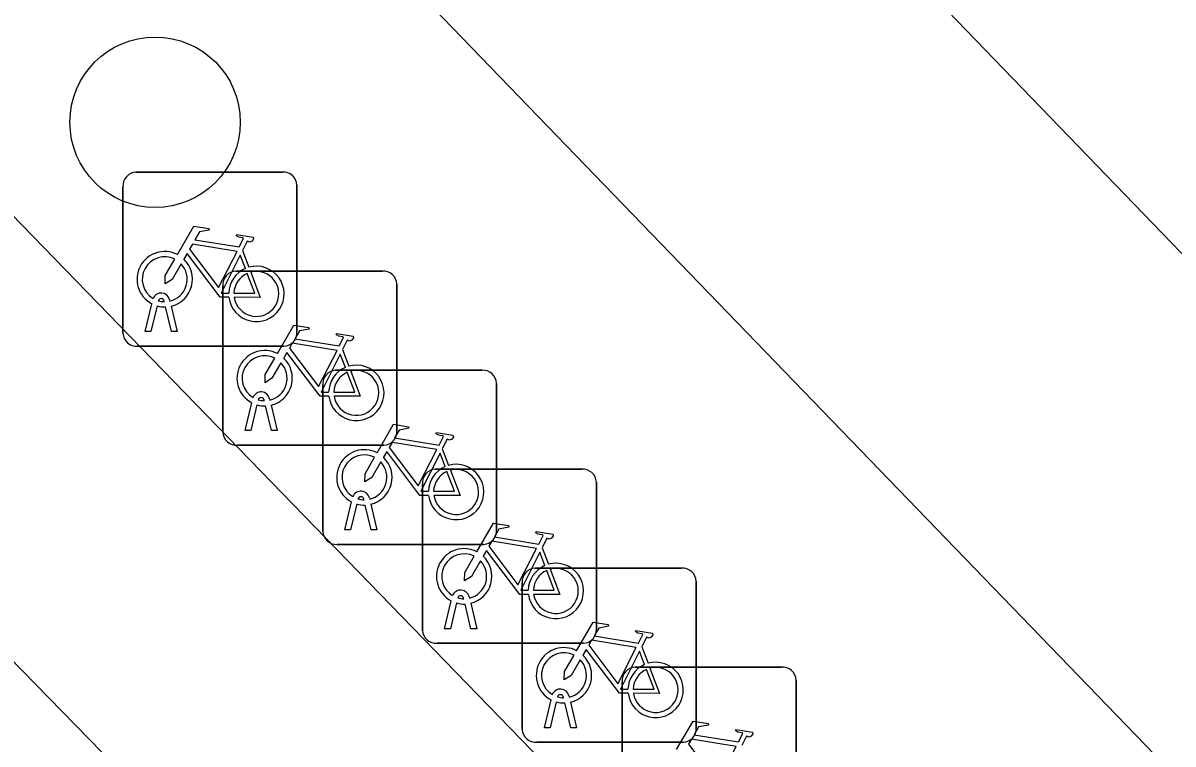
# Model space of a CAD drawing. Extents: x 161087 to 161922, y 382574 to 383873.
# Drawn here: x 161219.67 to 161226.27, y 383169.68 to 383173.82 of the extents above; entities that cross this region are included whole.
import ezdxf

# ---------------------------------------------------------------- set-up
doc = ezdxf.new("R2010")
doc.units = 0
for name, color, linetype in [('IMGEO_Berm_open', 7, 'Continuous'), ('IMGEO_Boom', 7, 'Continuous'), ('IMGEO_Fietsenrek', 7, 'Continuous'), ('IMGEO_Fietspad_gesloten', 7, 'Continuous'), ('IMGEO_Rijbaan_lokaal_gesloten', 7, 'Continuous')]:
    doc.layers.add(name, color=color, linetype=linetype)

msp = doc.modelspace()

# ---------------------------------------------------------------- linework, layer by layer
at = {"layer": 'IMGEO_Berm_open'}
msp.add_lwpolyline([(161200.711, 383192.181), (161231.254, 383160.721)], dxfattribs=at)
at = {"layer": 'IMGEO_Boom'}
msp.add_circle((161220.425, 383173.252), 0.4892, dxfattribs=at)
at = {"layer": 'IMGEO_Fietsenrek'}
for p, q in [((161220.3149, 383172.9655), (161221.1558, 383172.9655)), ((161221.1558, 383172.9655), (161220.3149, 383172.9655)), ((161220.2405, 383172.0409), (161220.2405, 383172.8818)), ((161220.2405, 383172.8818), (161220.2405, 383172.0409)), ((161221.2395, 383172.8911), (161221.2395, 383172.0502)), ((161221.2395, 383172.0502), (161221.2395, 383172.8911)), ((161220.9272, 383172.5152), (161220.9635, 383172.42)), ((161220.8889, 383172.3975), (161221.7298, 383172.3975)), ((161221.7298, 383172.3975), (161220.8889, 383172.3975)), ((161220.8145, 383171.4729), (161220.8145, 383172.3138)), ((161220.8145, 383172.3138), (161220.8145, 383171.4729)), ((161221.8135, 383172.3231), (161221.8135, 383171.4822)), ((161221.8135, 383171.4822), (161221.8135, 383172.3231)), ((161220.3675, 383172.0503), (161220.4058, 383172.2103)), ((161220.4362, 383172.1981), (161220.4009, 383172.0503)), ((161220.4779, 383172.2219), (161220.4769, 383172.2262)), ((161220.519, 383172.0503), (161220.4851, 383172.192)), ((161220.5086, 383172.2334), (161220.5104, 383172.2255)), ((161220.5174, 383172.1963), (161220.5524, 383172.0503)), ((161220.4009, 383172.0503), (161220.3675, 383172.0503)), ((161220.5524, 383172.0503), (161220.519, 383172.0503)), ((161221.1651, 383171.9665), (161220.3242, 383171.9665)), ((161220.3242, 383171.9665), (161221.1651, 383171.9665)), ((161221.5012, 383171.9472), (161221.5375, 383171.852)), ((161221.4619, 383171.8285), (161222.3028, 383171.8285)), ((161222.3028, 383171.8285), (161221.4619, 383171.8285)), ((161221.3875, 383170.9039), (161221.3875, 383171.7448)), ((161221.3875, 383171.7448), (161221.3875, 383170.9039)), ((161222.3865, 383171.7541), (161222.3865, 383170.9132)), ((161222.3865, 383170.9132), (161222.3865, 383171.7541)), ((161221.0519, 383171.6539), (161221.0509, 383171.6582)), ((161221.0826, 383171.6654), (161221.0844, 383171.6575)), ((161220.9415, 383171.4823), (161220.9798, 383171.6423)), ((161221.0102, 383171.6301), (161220.9749, 383171.4823)), ((161221.093, 383171.4823), (161221.0591, 383171.624)), ((161221.0914, 383171.6283), (161221.1264, 383171.4823)), ((161220.9749, 383171.4823), (161220.9415, 383171.4823)), ((161221.1264, 383171.4823), (161221.093, 383171.4823)), ((161221.7391, 383171.3985), (161220.8982, 383171.3985)), ((161220.8982, 383171.3985), (161221.7391, 383171.3985)), ((161222.0742, 383171.3782), (161222.1105, 383171.283)), ((161222.0349, 383171.2605), (161222.8758, 383171.2605)), ((161222.8758, 383171.2605), (161222.0349, 383171.2605)), ((161222.9595, 383171.1861), (161222.9595, 383170.3452)), ((161222.9595, 383170.3452), (161222.9595, 383171.1861)), ((161221.9605, 383170.3359), (161221.9605, 383171.1768)), ((161221.9605, 383171.1768), (161221.9605, 383170.3359)), ((161221.5145, 383170.9133), (161221.5528, 383171.0733)), ((161221.5832, 383171.0611), (161221.5479, 383170.9133)), ((161221.6249, 383171.0849), (161221.6239, 383171.0892)), ((161221.666, 383170.9133), (161221.6321, 383171.055)), ((161221.6556, 383171.0964), (161221.6574, 383171.0885)), ((161221.6644, 383171.0593), (161221.6994, 383170.9133)), ((161221.5479, 383170.9133), (161221.5145, 383170.9133)), ((161221.6994, 383170.9133), (161221.666, 383170.9133)), ((161222.3121, 383170.8295), (161221.4712, 383170.8295)), ((161221.4712, 383170.8295), (161222.3121, 383170.8295)), ((161222.6472, 383170.8102), (161222.6835, 383170.715)), ((161222.6079, 383170.6925), (161223.4488, 383170.6925)), ((161223.4488, 383170.6925), (161222.6079, 383170.6925)), ((161222.5335, 383169.7679), (161222.5335, 383170.6088)), ((161222.5335, 383170.6088), (161222.5335, 383169.7679)), ((161223.5325, 383170.6181), (161223.5325, 383169.7772)), ((161223.5325, 383169.7772), (161223.5325, 383170.6181)), ((161222.2286, 383170.5284), (161222.2304, 383170.5205)), ((161222.0875, 383170.3453), (161222.1258, 383170.5053)), ((161222.1562, 383170.4931), (161222.1209, 383170.3453)), ((161222.1979, 383170.5169), (161222.1969, 383170.5212)), ((161222.239, 383170.3453), (161222.2051, 383170.487)), ((161222.2374, 383170.4913), (161222.2724, 383170.3453)), ((161222.1209, 383170.3453), (161222.0875, 383170.3453)), ((161222.2724, 383170.3453), (161222.239, 383170.3453)), ((161222.8851, 383170.2615), (161222.0442, 383170.2615)), ((161222.0442, 383170.2615), (161222.8851, 383170.2615)), ((161223.2202, 383170.2422), (161223.2565, 383170.147)), ((161223.1819, 383170.1245), (161224.0228, 383170.1245)), ((161224.0228, 383170.1245), (161223.1819, 383170.1245)), ((161223.1075, 383169.1999), (161223.1075, 383170.0408)), ((161223.1075, 383170.0408), (161223.1075, 383169.1999)), ((161224.1065, 383170.0501), (161224.1065, 383169.2092)), ((161224.1065, 383169.2092), (161224.1065, 383170.0501)), ((161222.6605, 383169.7773), (161222.6988, 383169.9373)), ((161222.7709, 383169.9489), (161222.7699, 383169.9532)), ((161222.8016, 383169.9604), (161222.8034, 383169.9525)), ((161222.7292, 383169.9251), (161222.6939, 383169.7773)), ((161222.812, 383169.7773), (161222.7781, 383169.919)), ((161222.8104, 383169.9233), (161222.8454, 383169.7773)), ((161222.6939, 383169.7773), (161222.6605, 383169.7773)), ((161222.8454, 383169.7773), (161222.812, 383169.7773)), ((161223.4581, 383169.6935), (161222.6172, 383169.6935)), ((161222.6172, 383169.6935), (161223.4581, 383169.6935))]:
    msp.add_line(p, q, dxfattribs=at)
for points in [[(161220.5531, 383172.4922), (161220.6478, 383172.6557), (161220.734, 383172.6419), (161220.7357, 383172.6332), (161220.6796, 383172.6223), (161220.6534, 383172.577), (161220.9086, 383172.5362)], [(161220.9086, 383172.5362), (161220.9336, 383172.585), (161220.9285, 383172.589), (161220.9053, 383172.5927), (161220.8926, 383172.6002), (161220.8916, 383172.6033), (161220.8938, 383172.6079), (161220.9886, 383172.5928), (161220.9909, 383172.5825), (161220.9815, 383172.5701), (161220.9691, 383172.5637), (161220.9546, 383172.5699), (161220.9272, 383172.5152)], [(161220.8957, 383172.511), (161220.6389, 383172.552), (161220.6222, 383172.5232), (161220.7892, 383172.3029), (161220.8957, 383172.511)], [(161220.5738, 383172.4397), (161220.5222, 383172.3505), (161220.4823, 383172.3245), (161220.4835, 383172.372), (161220.538, 383172.4662)], [(161220.8488, 383172.2475), (161220.7991, 383172.2476), (161220.6084, 383172.4993), (161220.5894, 383172.4665)], [(161220.9437, 383172.413), (161220.9144, 383172.4898), (161220.805, 383172.2717), (161220.8477, 383172.2716)], [(161220.8777, 383172.2715), (161220.9976, 383172.2713), (161220.9544, 383172.3849)], [(161220.9742, 383172.3918), (161221.0292, 383172.2472), (161220.8791, 383172.2475)], [(161221.1271, 383171.9242), (161221.2218, 383172.0877), (161221.308, 383172.0739), (161221.3097, 383172.0652), (161221.2536, 383172.0543), (161221.2274, 383172.009), (161221.4826, 383171.9682)], [(161221.4697, 383171.943), (161221.2129, 383171.984), (161221.1962, 383171.9552), (161221.3632, 383171.7349), (161221.4697, 383171.943)], [(161221.4826, 383171.9682), (161221.5076, 383172.017), (161221.5025, 383172.021), (161221.4793, 383172.0247), (161221.4666, 383172.0322), (161221.4656, 383172.0353), (161221.4678, 383172.0399), (161221.5626, 383172.0248), (161221.5649, 383172.0145), (161221.5555, 383172.0021), (161221.5431, 383171.9957), (161221.5286, 383172.0019), (161221.5012, 383171.9472)], [(161221.4228, 383171.6795), (161221.3731, 383171.6796), (161221.1824, 383171.9313), (161221.1634, 383171.8985)], [(161221.5177, 383171.845), (161221.4884, 383171.9218), (161221.379, 383171.7037), (161221.4217, 383171.7036)], [(161221.1478, 383171.8717), (161221.0962, 383171.7825), (161221.0563, 383171.7565), (161221.0575, 383171.804), (161221.112, 383171.8982)], [(161221.4517, 383171.7035), (161221.5716, 383171.7033), (161221.5284, 383171.8169)], [(161221.5482, 383171.8238), (161221.6032, 383171.6792), (161221.4531, 383171.6795)], [(161221.7001, 383171.3552), (161221.7948, 383171.5187), (161221.881, 383171.5049), (161221.8827, 383171.4962), (161221.8266, 383171.4853), (161221.8004, 383171.44), (161222.0556, 383171.3992)], [(161222.0556, 383171.3992), (161222.0806, 383171.448), (161222.0755, 383171.452), (161222.0523, 383171.4557), (161222.0396, 383171.4632), (161222.0386, 383171.4663), (161222.0408, 383171.4709), (161222.1356, 383171.4558), (161222.1379, 383171.4455), (161222.1285, 383171.4331), (161222.1161, 383171.4267), (161222.1016, 383171.4329), (161222.0742, 383171.3782)], [(161222.0427, 383171.374), (161221.7859, 383171.415), (161221.7692, 383171.3862), (161221.9362, 383171.1659), (161222.0427, 383171.374)], [(161221.7208, 383171.3027), (161221.6692, 383171.2135), (161221.6293, 383171.1875), (161221.6305, 383171.235), (161221.685, 383171.3292)], [(161221.9958, 383171.1105), (161221.9461, 383171.1106), (161221.7554, 383171.3623), (161221.7364, 383171.3295)], [(161222.0907, 383171.276), (161222.0614, 383171.3528), (161221.952, 383171.1347), (161221.9947, 383171.1346)], [(161222.1212, 383171.2548), (161222.1762, 383171.1102), (161222.0261, 383171.1105)], [(161222.0247, 383171.1345), (161222.1446, 383171.1343), (161222.1014, 383171.2479)], [(161222.2731, 383170.7872), (161222.3678, 383170.9507), (161222.454, 383170.9369), (161222.4557, 383170.9282), (161222.3996, 383170.9173), (161222.3734, 383170.872), (161222.6286, 383170.8312)], [(161222.6286, 383170.8312), (161222.6536, 383170.88), (161222.6485, 383170.884), (161222.6253, 383170.8877), (161222.6126, 383170.8952), (161222.6116, 383170.8983), (161222.6138, 383170.9029), (161222.7086, 383170.8878), (161222.7109, 383170.8775), (161222.7015, 383170.8651), (161222.6891, 383170.8587), (161222.6746, 383170.8649), (161222.6472, 383170.8102)], [(161222.5688, 383170.5425), (161222.5191, 383170.5426), (161222.3284, 383170.7943), (161222.3094, 383170.7615)], [(161222.6157, 383170.806), (161222.3589, 383170.847), (161222.3422, 383170.8182), (161222.5092, 383170.5979), (161222.6157, 383170.806)], [(161222.2938, 383170.7347), (161222.2422, 383170.6455), (161222.2023, 383170.6195), (161222.2035, 383170.667), (161222.258, 383170.7612)], [(161222.6637, 383170.708), (161222.6344, 383170.7848), (161222.525, 383170.5667), (161222.5677, 383170.5666)], [(161222.5977, 383170.5665), (161222.7176, 383170.5663), (161222.6744, 383170.6799)], [(161222.6942, 383170.6868), (161222.7492, 383170.5422), (161222.5991, 383170.5425)], [(161222.8461, 383170.2192), (161222.9408, 383170.3827), (161223.027, 383170.3689), (161223.0287, 383170.3602), (161222.9726, 383170.3493), (161222.9464, 383170.304), (161223.2016, 383170.2632)], [(161223.2016, 383170.2632), (161223.2266, 383170.312), (161223.2215, 383170.316), (161223.1983, 383170.3197), (161223.1856, 383170.3272), (161223.1846, 383170.3303), (161223.1868, 383170.3349), (161223.2816, 383170.3198), (161223.2839, 383170.3095), (161223.2745, 383170.2971), (161223.2621, 383170.2907), (161223.2476, 383170.2969), (161223.2202, 383170.2422)], [(161223.1887, 383170.238), (161222.9319, 383170.279), (161222.9152, 383170.2502), (161223.0822, 383170.0299), (161223.1887, 383170.238)], [(161223.1418, 383169.9745), (161223.0921, 383169.9746), (161222.9014, 383170.2263), (161222.8824, 383170.1935)], [(161223.2367, 383170.14), (161223.2074, 383170.2168), (161223.098, 383169.9987), (161223.1407, 383169.9986)], [(161222.8668, 383170.1667), (161222.8152, 383170.0775), (161222.7753, 383170.0515), (161222.7765, 383170.099), (161222.831, 383170.1932)], [(161223.1707, 383169.9985), (161223.2906, 383169.9983), (161223.2474, 383170.1119)], [(161223.2672, 383170.1188), (161223.3222, 383169.9742), (161223.1721, 383169.9745)], [(161223.4201, 383169.6512), (161223.5148, 383169.8147), (161223.601, 383169.8009), (161223.6027, 383169.7922), (161223.5466, 383169.7813), (161223.5204, 383169.736), (161223.7756, 383169.6952)], [(161223.7756, 383169.6952), (161223.8006, 383169.744), (161223.7955, 383169.748), (161223.7723, 383169.7517), (161223.7596, 383169.7592), (161223.7586, 383169.7623), (161223.7608, 383169.7669), (161223.8556, 383169.7518), (161223.8579, 383169.7415), (161223.8485, 383169.7291), (161223.8361, 383169.7227), (161223.8216, 383169.7289), (161223.7942, 383169.6742)], [(161223.7627, 383169.67), (161223.5059, 383169.711), (161223.4892, 383169.6822), (161223.6562, 383169.4619), (161223.7627, 383169.67)]]:
    msp.add_lwpolyline(points, dxfattribs=at)
for centre, radius, start, end in [((161220.3182, 383172.8876), 0.0779, 92.4484, 184.28452), ((161220.3182, 383172.8876), 0.0779, 92.4484, 184.28452), ((161221.1616, 383172.8878), 0.0779, 2.4484, 94.28452), ((161221.1616, 383172.8878), 0.0779, 2.4484, 94.28452), ((161220.4801, 383172.3509), 0.159, 62.67661, 242.13685), ((161220.4801, 383172.3509), 0.129, 63.31916, 238.90302), ((161220.4801, 383172.3509), 0.159, 283.5766, 46.60424), ((161220.4801, 383172.3509), 0.129, 283.60429, 43.43025), ((161220.8922, 383172.3196), 0.0779, 92.4484, 184.28452), ((161220.8922, 383172.3196), 0.0779, 92.4484, 184.28452), ((161221.0067, 383172.2669), 0.159, 113.3408, 178.32165), ((161221.0067, 383172.2669), 0.159, 187.0065, 105.77075), ((161221.0067, 383172.2669), 0.129, 113.92302, 177.95563), ((161221.0067, 383172.2669), 0.129, 188.67146, 104.58832), ((161221.7356, 383172.3198), 0.0779, 2.4484, 94.28452), ((161221.7356, 383172.3198), 0.0779, 2.4484, 94.28452), ((161220.4599, 383172.2223), 0.0499, 12.8025, 158.69338), ((161220.4801, 383172.3509), 0.159, 253.99666, 271.78671), ((161220.4599, 383172.2223), 0.0174, 12.8025, 163.45023), ((161220.4801, 383172.3509), 0.129, 253.41502, 269.02044), ((161221.1618, 383172.0444), 0.0779, 272.4484, 4.28452), ((161221.1618, 383172.0444), 0.0779, 272.4484, 4.28452), ((161220.3184, 383172.0442), 0.0779, 182.4484, 274.28452), ((161220.3184, 383172.0442), 0.0779, 182.4484, 274.28452), ((161221.0541, 383171.7829), 0.159, 62.67661, 242.13685), ((161221.0541, 383171.7829), 0.129, 63.31916, 238.90302), ((161221.0541, 383171.7829), 0.129, 283.60429, 43.43025), ((161221.0541, 383171.7829), 0.159, 283.5766, 46.60424), ((161221.5807, 383171.6989), 0.159, 187.0065, 105.77075), ((161221.4652, 383171.7506), 0.0779, 92.4484, 184.28452), ((161221.4652, 383171.7506), 0.0779, 92.4484, 184.28452), ((161221.5807, 383171.6989), 0.159, 113.3408, 178.32165), ((161221.5807, 383171.6989), 0.129, 113.92302, 177.95563), ((161221.5807, 383171.6989), 0.129, 188.67146, 104.58832), ((161222.3086, 383171.7508), 0.0779, 2.4484, 94.28452), ((161222.3086, 383171.7508), 0.0779, 2.4484, 94.28452), ((161221.0339, 383171.6543), 0.0499, 12.8025, 158.69338), ((161221.0339, 383171.6543), 0.0174, 12.8025, 163.45023), ((161221.0541, 383171.7829), 0.129, 253.41502, 269.02044), ((161221.0541, 383171.7829), 0.159, 253.99666, 271.78671), ((161220.8924, 383171.4762), 0.0779, 182.4484, 274.28452), ((161220.8924, 383171.4762), 0.0779, 182.4484, 274.28452), ((161221.7358, 383171.4764), 0.0779, 272.4484, 4.28452), ((161221.7358, 383171.4764), 0.0779, 272.4484, 4.28452), ((161221.6271, 383171.2139), 0.159, 62.67661, 242.13685), ((161221.6271, 383171.2139), 0.129, 63.31916, 238.90302), ((161221.6271, 383171.2139), 0.159, 283.5766, 46.60424), ((161221.6271, 383171.2139), 0.129, 283.60429, 43.43025), ((161222.0382, 383171.1826), 0.0779, 92.4484, 184.28452), ((161222.0382, 383171.1826), 0.0779, 92.4484, 184.28452), ((161222.1537, 383171.1299), 0.159, 113.3408, 178.32165), ((161222.1537, 383171.1299), 0.159, 187.0065, 105.77075), ((161222.1537, 383171.1299), 0.129, 188.67146, 104.58832), ((161222.8816, 383171.1828), 0.0779, 2.4484, 94.28452), ((161222.8816, 383171.1828), 0.0779, 2.4484, 94.28452), ((161222.1537, 383171.1299), 0.129, 113.92302, 177.95563), ((161221.6069, 383171.0853), 0.0499, 12.8025, 158.69338), ((161221.6271, 383171.2139), 0.159, 253.99666, 271.78671), ((161221.6069, 383171.0853), 0.0174, 12.8025, 163.45023), ((161221.6271, 383171.2139), 0.129, 253.41502, 269.02044), ((161221.4654, 383170.9072), 0.0779, 182.4484, 274.28452), ((161221.4654, 383170.9072), 0.0779, 182.4484, 274.28452), ((161222.3088, 383170.9074), 0.0779, 272.4484, 4.28452), ((161222.3088, 383170.9074), 0.0779, 272.4484, 4.28452), ((161222.2001, 383170.6459), 0.159, 62.67661, 242.13685), ((161222.2001, 383170.6459), 0.129, 63.31916, 238.90302), ((161222.2001, 383170.6459), 0.129, 283.60429, 43.43025), ((161222.2001, 383170.6459), 0.159, 283.5766, 46.60424), ((161222.6112, 383170.6146), 0.0779, 92.4484, 184.28452), ((161222.6112, 383170.6146), 0.0779, 92.4484, 184.28452), ((161222.7267, 383170.5619), 0.159, 113.3408, 178.32165), ((161222.7267, 383170.5619), 0.159, 187.0065, 105.77075), ((161222.7267, 383170.5619), 0.129, 113.92302, 177.95563), ((161222.7267, 383170.5619), 0.129, 188.67146, 104.58832), ((161223.4546, 383170.6148), 0.0779, 2.4484, 94.28452), ((161223.4546, 383170.6148), 0.0779, 2.4484, 94.28452), ((161222.1799, 383170.5173), 0.0499, 12.8025, 158.69338), ((161222.1799, 383170.5173), 0.0174, 12.8025, 163.45023), ((161222.2001, 383170.6459), 0.159, 253.99666, 271.78671), ((161222.2001, 383170.6459), 0.129, 253.41502, 269.02044), ((161222.0384, 383170.3392), 0.0779, 182.4484, 274.28452), ((161222.0384, 383170.3392), 0.0779, 182.4484, 274.28452), ((161222.8818, 383170.3394), 0.0779, 272.4484, 4.28452), ((161222.8818, 383170.3394), 0.0779, 272.4484, 4.28452), ((161222.7731, 383170.0779), 0.159, 62.67661, 242.13685), ((161222.7731, 383170.0779), 0.129, 63.31916, 238.90302), ((161222.7731, 383170.0779), 0.129, 283.60429, 43.43025), ((161222.7731, 383170.0779), 0.159, 283.5766, 46.60424), ((161223.2997, 383169.9939), 0.159, 113.3408, 178.32165), ((161223.2997, 383169.9939), 0.159, 187.0065, 105.77075), ((161223.1852, 383170.0466), 0.0779, 92.4484, 184.28452), ((161223.1852, 383170.0466), 0.0779, 92.4484, 184.28452), ((161223.2997, 383169.9939), 0.129, 113.92302, 177.95563), ((161223.2997, 383169.9939), 0.129, 188.67146, 104.58832), ((161224.0286, 383170.0468), 0.0779, 2.4484, 94.28452), ((161224.0286, 383170.0468), 0.0779, 2.4484, 94.28452), ((161222.7529, 383169.9493), 0.0499, 12.8025, 158.69338), ((161222.7529, 383169.9493), 0.0174, 12.8025, 163.45023), ((161222.7731, 383170.0779), 0.129, 253.41502, 269.02044), ((161222.7731, 383170.0779), 0.159, 253.99666, 271.78671), ((161222.6114, 383169.7712), 0.0779, 182.4484, 274.28452), ((161222.6114, 383169.7712), 0.0779, 182.4484, 274.28452), ((161223.4548, 383169.7714), 0.0779, 272.4484, 4.28452), ((161223.4548, 383169.7714), 0.0779, 272.4484, 4.28452)]:
    msp.add_arc(centre, radius, start, end, dxfattribs=at)
at = {"layer": 'IMGEO_Fietspad_gesloten'}
for points in [[(161233.197, 383162.349), (161220.989, 383174.98), (161211.773, 383184.561), (161207.62, 383188.777), (161203.449, 383192.876), (161202.392, 383193.868)], [(161213.179, 383186.09), (161222.243, 383176.723), (161234.788, 383163.737)]]:
    msp.add_lwpolyline(points, dxfattribs=at)
at = {"layer": 'IMGEO_Rijbaan_lokaal_gesloten'}
msp.add_lwpolyline([(161229.915, 383159.599), (161223.029, 383166.656), (161210.171, 383179.825), (161200.036, 383190.14), (161199.363, 383190.86)], dxfattribs=at)

doc.saveas('drawing.dxf')
